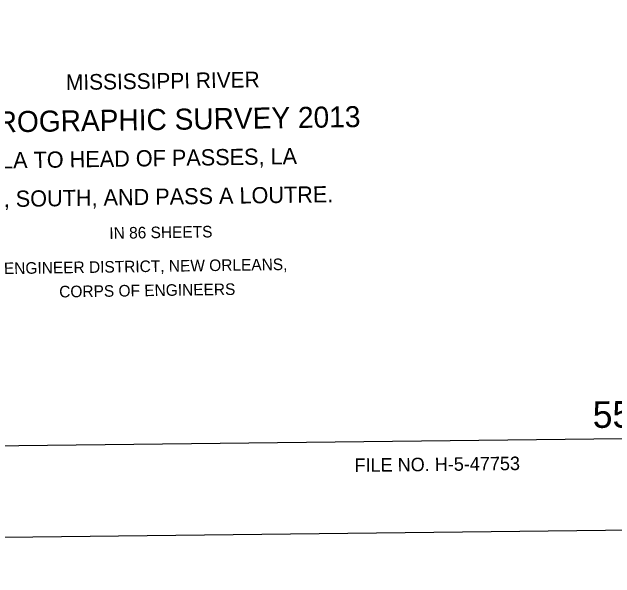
# Model space of a CAD drawing. Extents: x 3683613 to 3738215, y 469626 to 495384.
# Drawn here: x 3714773 to 3719986, y 470042 to 474933 of the extents above; entities that cross this region are included whole.
import ezdxf

# ---------------------------------------------------------------- set-up
doc = ezdxf.new("R2010")
doc.units = 0
for name, color, linetype in [('G-ANNO-NPLT', 7, 'Continuous'), ('V-ANNO-SYMB', 7, 'Continuous'), ('V-ANNO-TEXT', 7, 'Continuous')]:
    doc.layers.add(name, color=color, linetype=linetype)

msp = doc.modelspace()

# ---------------------------------------------------------------- linework, layer by layer
at = {"layer": 'G-ANNO-NPLT'}
msp.add_lwpolyline([(3684479.8, 470042.3), (3721144, 470469), (3720859, 494967.3), (3684194.8, 494540.7)], close=True, dxfattribs=at)
at = {"layer": 'V-ANNO-SYMB'}
msp.add_lwpolyline([(3687220.6, 470866), (3720301.5, 471250.9), (3720034.9, 494166), (3686953.9, 493781), (3687220.6, 470866)], dxfattribs=at)

# ---------------------------------------------------------------- texts
at = {"layer": 'V-ANNO-TEXT'}
for s, height, rotation, p in [('MISSISSIPPI RIVER', 135, 0.8425, (3715239.6, 474258.4)), ('HYDROGRAPHIC SURVEY 2013', 181.7, 0.8425, (3714127.8, 473885.1)), ('BLACK HAWK, LA TO HEAD OF PASSES, LA', 140, 0.8425, (3713347.2, 473561.3)), ('ALSO SOUTHWEST, SOUTH, AND PASS A LOUTRE.', 140, 0.8425, (3712954.1, 473221.9)), ('IN 86 SHEETS', 100, 0.8425, (3715614.6, 472972.6)), ('U.S. ARMY ENGINEER DISTRICT, NEW ORLEANS,', 100, 0.8425, (3713982.3, 472657.1)), ('CORPS OF ENGINEERS', 100, 0.8425, (3715181.2, 472466.2)), ('55', 230, 0.6667, (3719795.1, 471338.4)), ('FILE NO. H-5-47753', 116.66, 0.6667, (3717735.3, 470958))]:
    msp.add_text(s, height=height, rotation=rotation, dxfattribs=at).set_placement(p)

doc.saveas('drawing.dxf')
